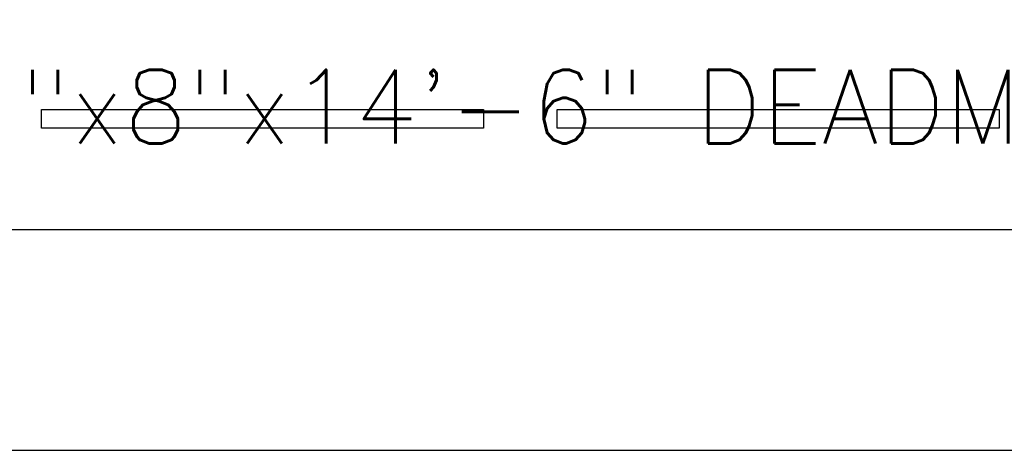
# Model space of a CAD drawing. Extents: x -169 to 6736, y -208 to 3022.
# Tile 592 of 656: x 5911 to 5991, y 1218 to 1253. Entities that reach past the tile are written whole.
import ezdxf
from ezdxf.enums import TextEntityAlignment as Align

# ---------------------------------------------------------------- set-up
doc = ezdxf.new("R2010")
doc.units = 0
doc.header["$MEASUREMENT"] = 0
for name, color, linetype in [('TANK-ANCHOR', 4, 'CONTINUOUS'), ('TANK-SLAB', 6, 'CONTINUOUS'), ('TEXT', 3, 'CONTINUOUS')]:
    doc.layers.add(name, color=color, linetype=linetype)
doc.styles.add('SIMPLEX', font='simplex')

msp = doc.modelspace()

# ---------------------------------------------------------------- linework, layer by layer
at = {"layer": 'TANK-ANCHOR'}
msp.add_lwpolyline([(6038.40422, 1254.01839), (5864.40422, 1254.01839), (5864.40422, 1236.01839), (6038.40422, 1236.01839)], close=True, dxfattribs=at)
at = {"layer": 'TANK-ANCHOR', "color": 7}
for points in [[(5912.40422, 1244.26839), (5912.40422, 1245.76839), (5948.40422, 1245.76839), (5948.40422, 1244.26839)], [(5954.40422, 1244.26839), (5954.40422, 1245.76839), (5990.40422, 1245.76839), (5990.40422, 1244.26839)]]:
    msp.add_lwpolyline(points, close=True, dxfattribs=at)
at = {"layer": 'TANK-SLAB'}
msp.add_lwpolyline([(6443.9106, 1218.01839), (6443.9106, 1578.01839), (5827.15422, 1578.01839), (5827.15422, 1218.01839)], close=True, dxfattribs=at)

# ---------------------------------------------------------------- texts
at = {"layer": 'TEXT', "style": 'SIMPLEX'}
msp.add_text('18"x8"x14\'-6" DEADMAN', height=6, dxfattribs=at).set_placement((5951.40422, 1246.01839), align=Align.MIDDLE)

doc.saveas('drawing.dxf')
